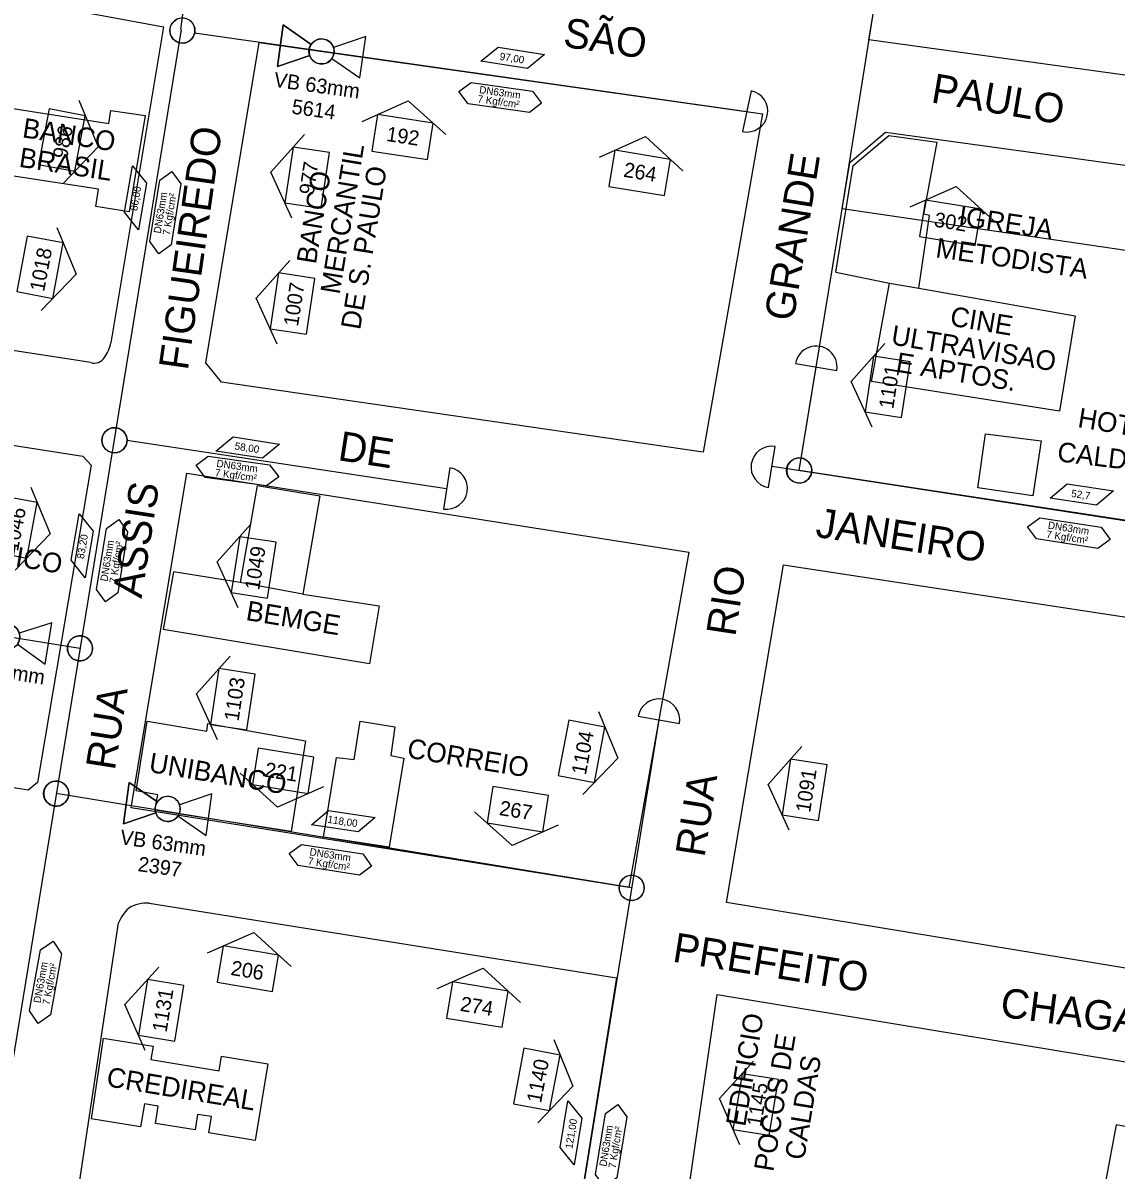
# Model space of a CAD drawing. Extents: x 325709 to 364434, y 7573432 to 7597073.
# Drawn here: x 338189.4 to 338412.3, y 7589757.3 to 7589991.2 of the extents above; entities that cross this region are included whole.
import ezdxf

# ---------------------------------------------------------------- set-up
doc = ezdxf.new("R2010")
doc.units = 0
for name, color, linetype in [('EDIFEXISTENT', 7, 'Continuous'), ('EDIFIDENTIF', 7, 'Continuous'), ('FORMATO', 7, 'Continuous'), ('LIMITE_BAIRROS_MUNICIPIOS', 7, 'Continuous'), ('LOGRADOURO', 7, 'Continuous'), ('LOGRADOURO_TEXTO', 7, 'Continuous'), ('NUM_REF', 7, 'Continuous'), ('SIMBOLO', 7, 'Continuous'), ('TEXTO', 7, 'Continuous'), ('TUBO_PEAD_GN_63', 7, 'Continuous'), ('VALVULA_PEAD_63', 7, 'Continuous'), ('VES - BLOQUEIIO', 7, 'Continuous')]:
    doc.layers.add(name, color=color, linetype=linetype)

# ---------------------------------------------------------------- blocks, each defined once
blk = doc.blocks.new('VALVULA_PEAD_DN_63')
at = {"layer": 'VALVULA_PEAD_63'}
for points in [[(-1.14, 0.57), (-4.25, 2.13), (-4.25, -2.13), (-1.14, -0.57)], [(-1.14, -0.57), (-4.25, -2.13), (-4.25, 2.13), (-1.14, 0.57)], [(1.14, -0.57), (4.25, -2.13), (4.25, 2.13), (1.14, 0.57)], [(1.14, -0.57), (4.25, -2.13), (4.25, 2.13), (1.14, 0.57)]]:
    blk.add_lwpolyline(points, dxfattribs=at)
blk.add_circle((0, 0), 1.28, dxfattribs=at)
for start, end in [(90, 270), (270, 90), (153.4349, 206.5651), (0, 26.5651), (333.4349, 0)]:
    blk.add_arc((0, 0), 1.28, start, end, dxfattribs=at)
blk = doc.blocks.new('INTERLIGACAO')
at = {"layer": 'SIMBOLO'}
blk.add_circle((0, 0), 1.28, dxfattribs=at)
for start, end in [(0, 180), (180, 0)]:
    blk.add_arc((0, 0), 1.28, start, end, dxfattribs=at)
blk = doc.blocks.new('NUM_REF')
at = {"layer": 'NUM_REF'}
blk.add_lwpolyline([(-4.3125, 0.9375), (0, 3.75), (4.3125, 0.9375)], dxfattribs=at)
blk.add_lwpolyline([(2.875, -1.875), (2.875, 1.875), (-2.875, 1.875), (-2.875, -1.875)], close=True, dxfattribs=at)
blk = doc.blocks.new('INTERLIGACAO_5')
at = {"layer": 'SIMBOLO'}
blk.add_circle((0, 0), 1.28, dxfattribs=at)
for start, end in [(0, 180), (180, 0)]:
    blk.add_arc((0, 0), 1.28, start, end, dxfattribs=at)

msp = doc.modelspace()

# ---------------------------------------------------------------- linework, layer by layer
at = {"layer": 'EDIFEXISTENT'}
for p, q in [((338184.76, 7589974.1), (338206.91, 7589970.67)), ((338206.91, 7589970.67), (338207.32, 7589973.34)), ((338207.32, 7589973.34), (338214.34, 7589972.27)), ((338214.34, 7589972.27), (338211.07, 7589952.67)), ((338358.73, 7589962.07), (338365.98, 7589968.25)), ((338365.98, 7589968.25), (338375.86, 7589966.89)), ((338373.14, 7589952.2), (338375.86, 7589966.89)), ((338355.17, 7589940.37), (338358.73, 7589962.07)), ((338204.81, 7589957.26), (338186.22, 7589960.13)), ((338204.26, 7589953.73), (338204.81, 7589957.26)), ((338211.07, 7589952.67), (338204.26, 7589953.73)), ((338372.06, 7589937.09), (338374.26, 7589951.89)), ((338374.26, 7589951.89), (338373.14, 7589952.2)), ((338355.17, 7589940.37), (338366.09, 7589938.09)), ((338362.43, 7589918.04), (338366.09, 7589938.09)), ((338366.09, 7589938.09), (338372.06, 7589937.09)), ((338372.06, 7589937.09), (338403.95, 7589931.47)), ((338403.95, 7589931.47), (338400.78, 7589911.98)), ((338400.78, 7589911.98), (338362.43, 7589918.04)), ((338384.11, 7589896.36), (338385.65, 7589907.38)), ((338385.65, 7589907.38), (338397.05, 7589905.99)), ((338397.05, 7589905.99), (338395.3, 7589894.77)), ((338237.17, 7589896.89), (338233.71, 7589877.07)), ((338237.17, 7589896.89), (338249.99, 7589894.75)), ((338395.3, 7589894.77), (338384.11, 7589896.36)), ((338249.99, 7589894.75), (338246.51, 7589874.68)), ((338220.1, 7589879.24), (338218.04, 7589867.47)), ((338233.71, 7589877.07), (338220.1, 7589879.24)), ((338246.51, 7589874.68), (338233.71, 7589877.07)), ((338246.51, 7589874.68), (338262.05, 7589872.29)), ((338262.05, 7589872.29), (338260.11, 7589860.49)), ((338260.11, 7589860.49), (338218.04, 7589867.47)), ((338212.53, 7589834.6), (338214.76, 7589848.79)), ((338214.76, 7589848.79), (338226.9, 7589846.76)), ((338226.9, 7589846.76), (338227.14, 7589848.31)), ((338227.14, 7589848.31), (338247.07, 7589844.8)), ((338256.99, 7589840.98), (338258.17, 7589848.79)), ((338258.17, 7589848.79), (338265.27, 7589847.63)), ((338265.27, 7589847.63), (338264.44, 7589841.78)), ((338247.07, 7589844.8), (338244.09, 7589826.31)), ((338250.7, 7589825.18), (338253.35, 7589841.43)), ((338253.35, 7589841.43), (338256.99, 7589840.98)), ((338267.09, 7589841.25), (338264.12, 7589823.12)), ((338264.44, 7589841.78), (338267.09, 7589841.25)), ((338216.91, 7589833.78), (338212.53, 7589834.6)), ((338216.31, 7589830.67), (338216.91, 7589833.78)), ((338244.09, 7589826.31), (338216.31, 7589830.67)), ((338264.12, 7589823.12), (338250.7, 7589825.18)), ((338205.79, 7589784.19), (338203.32, 7589767.72)), ((338205.79, 7589784.19), (338215.95, 7589782.51)), ((338215.95, 7589782.51), (338215.5, 7589779.82)), ((338215.5, 7589779.82), (338229.42, 7589777.53)), ((338229.42, 7589777.53), (338229.91, 7589780.47)), ((338229.91, 7589780.47), (338239.34, 7589778.91)), ((338239.34, 7589778.91), (338236.76, 7589763.3)), ((338214.2, 7589770.77), (338213.43, 7589766.1)), ((338217.01, 7589770.31), (338214.2, 7589770.77)), ((338216.43, 7589766.78), (338217.01, 7589770.31)), ((338213.43, 7589766.1), (338203.32, 7589767.72)), ((338225.04, 7589768.63), (338224.51, 7589765.45)), ((338227.85, 7589768.17), (338225.04, 7589768.63)), ((338227.31, 7589764.86), (338227.85, 7589768.17)), ((338224.51, 7589765.45), (338216.43, 7589766.78)), ((338236.76, 7589763.3), (338227.31, 7589764.86))]:
    msp.add_line(p, q, dxfattribs=at)
at = {"layer": 'LIMITE_BAIRROS_MUNICIPIOS'}
msp.add_lwpolyline([(338657.19, 7589909.08), (338356.45, 7589953.26), (338434.11, 7590441.43), (338663.22, 7590410.21), (338845.4, 7590916.1), (338997.9, 7590425.8), (339063.34, 7590450), (338912.59, 7589871.56)], dxfattribs=at)
at = {"layer": 'LOGRADOURO'}
for p, q in [((338155.9, 7590001.91), (338218.09, 7589990.38)), ((338361.9, 7589987.75), (338364.27, 7590001.91)), ((338218.09, 7589990.38), (338207.33, 7589925.97)), ((338463.49, 7589973.67), (338361.9, 7589987.75)), ((338226.74, 7589921.84), (338237.6, 7589987.16)), ((338237.6, 7589987.16), (338340.21, 7589972.66)), ((338340.21, 7589972.66), (338328.11, 7589903.67)), ((338365.26, 7589968.92), (338459.81, 7589955.81)), ((338203.25, 7589921.91), (338048.76, 7589945.79)), ((338043.93, 7589927.26), (338201.61, 7589902.86)), ((338211.52, 7589831.12), (338222.85, 7589899.36)), ((338222.85, 7589899.36), (338325.21, 7589883.24)), ((338449.46, 7589884.34), (338347.7, 7589899.92)), ((338325.21, 7589883.24), (338312.96, 7589814.91)), ((338332.86, 7589811.81), (338344.5, 7589880.7)), ((338344.5, 7589880.7), (338446.57, 7589865.1)), ((338190.51, 7589834.77), (338028.91, 7589860.59)), ((338312.96, 7589814.91), (338211.52, 7589831.12)), ((338215.16, 7589811.71), (338310.48, 7589796.44)), ((338434.76, 7589795.04), (338332.86, 7589811.81)), ((338195.26, 7589716.93), (338208.92, 7589807.67)), ((338310.48, 7589796.44), (338294.75, 7589698.75)), ((338316.65, 7589695.04), (338330.98, 7589793.1)), ((338330.98, 7589793.1), (338432.47, 7589776.35))]:
    msp.add_line(p, q, dxfattribs=at)
for points in [[(338347.7, 7589899.92), (338358, 7589962.73), (338365.26, 7589968.92)], [(338328.11, 7589903.67), (338229.94, 7589917.92), (338226.74, 7589921.84)], [(338201.61, 7589902.86), (338203.36, 7589901.03), (338192.43, 7589836.3), (338190.51, 7589834.77)]]:
    msp.add_lwpolyline(points, dxfattribs=at)
for centre, radius, start, end in [((338200.84, 7589926.97), 6.57, 322.159, 351.2733), ((338203.95, 7589924.27), 2.47, 253.4272, 327.3903), ((338216.65, 7589804.54), 8.34, 133.0996, 157.9875), ((338214.61, 7589805.11), 6.62, 85.2048, 123.481)]:
    msp.add_arc(centre, radius, start, end, dxfattribs=at)
at = {"layer": 'SIMBOLO'}
for points in [[(338292.3, 7589981.86), (338282.8, 7589983.36), (338286.29, 7589986.23), (338295.79, 7589984.73)], [(338280.79, 7589979.04), (338293.29, 7589977.28), (338295.15, 7589974.8), (338295.15, 7589974.8), (338292.68, 7589972.94), (338280.18, 7589974.71), (338278.32, 7589977.18), (338278.32, 7589977.18)], [(338214.6, 7589958.49), (338212.96, 7589949.02), (338210.15, 7589952.56), (338211.79, 7589962.02)], [(338215.31, 7589946.62), (338217.31, 7589959.08), (338219.81, 7589960.9), (338219.81, 7589960.9), (338221.62, 7589958.39), (338219.63, 7589945.92), (338217.12, 7589944.11), (338217.12, 7589944.11)], [(338238.27, 7589902.42), (338228.78, 7589903.89), (338232.26, 7589906.77), (338241.76, 7589905.29)], [(338227.21, 7589902.84), (338239.71, 7589901.1), (338241.58, 7589898.64), (338241.58, 7589898.64), (338239.11, 7589896.77), (338226.6, 7589898.51), (338224.74, 7589900.98), (338224.74, 7589900.98)], [(338408.34, 7589892.86), (338398.84, 7589894.29), (338402.31, 7589897.18), (338411.81, 7589895.75)], [(338203.74, 7589887.53), (338202.1, 7589878.06), (338199.28, 7589881.6), (338200.92, 7589891.06)], [(338204.44, 7589875.66), (338206.44, 7589888.12), (338208.95, 7589889.94), (338208.95, 7589889.94), (338210.76, 7589887.43), (338208.76, 7589874.96), (338206.26, 7589873.15), (338206.26, 7589873.15)], [(338396.76, 7589890.28), (338409.24, 7589888.35), (338411.07, 7589885.86), (338411.07, 7589885.86), (338408.57, 7589884.03), (338396.09, 7589885.96), (338394.27, 7589888.46), (338394.27, 7589888.46)], [(338257.8, 7589826.25), (338248.29, 7589827.68), (338251.76, 7589830.57), (338261.26, 7589829.15)], [(338246.22, 7589823.68), (338258.7, 7589821.74), (338260.52, 7589819.25), (338260.52, 7589819.25), (338258.03, 7589817.42), (338245.55, 7589819.35), (338243.72, 7589821.85), (338243.72, 7589821.85)], [(338190.77, 7589789.73), (338193.02, 7589802.15), (338195.56, 7589803.92), (338195.56, 7589803.92), (338197.32, 7589801.38), (338195.07, 7589788.95), (338192.53, 7589787.19), (338192.53, 7589787.19)], [(338303.37, 7589767.86), (338301.83, 7589758.37), (338298.98, 7589761.87), (338300.52, 7589771.36)], [(338306.18, 7589756.36), (338308.2, 7589768.82), (338310.71, 7589770.63), (338310.71, 7589770.63), (338312.52, 7589768.13), (338310.5, 7589755.66), (338307.99, 7589753.85), (338307.99, 7589753.85)]]:
    msp.add_lwpolyline(points, close=True, dxfattribs=at)
at = {"layer": 'TUBO_PEAD_GN_63'}
for p, q in [((338221.61, 7589989.88), (338224.12, 7590007.82)), ((338221.67, 7589989.81), (338184.33, 7589761.38)), ((338337.01, 7589973.04), (338224.38, 7589989.1)), ((338337.91, 7589977.35), (338336.16, 7589969.02)), ((338346.97, 7589921.75), (338355.35, 7589920.32)), ((338347.7, 7589899.92), (338351.16, 7589921.04)), ((338210.64, 7589906.11), (338275.82, 7589896.26)), ((338341.47, 7589896.42), (338342.79, 7589904.82)), ((338276.48, 7589900.46), (338275.15, 7589892.06)), ((338342.16, 7589900.77), (338467.18, 7589881.59)), ((338201.05, 7589863.65), (338171.42, 7589868.35)), ((338314.89, 7589849.8), (338323.28, 7589848.35)), ((338319.08, 7589849.08), (338294.75, 7589698.75)), ((338313.54, 7589814.82), (338196.21, 7589834.04))]:
    msp.add_line(p, q, dxfattribs=at)
for centre, start, end in [((338337.04, 7589973.18), 258.156, 78.156), ((338351.16, 7589921.04), 350.3615, 170.3615), ((338342.13, 7589900.62), 81.059, 261.059), ((338275.82, 7589896.26), 261.0004, 81.0004), ((338319.08, 7589849.08), 350.1988, 170.1988)]:
    msp.add_arc(centre, 4.25, start, end, dxfattribs=at)

# ---------------------------------------------------------------- block references
at = {"layer": 'FORMATO'}
for p, xscale, yscale, rotation in [((338197.37, 7589967.28), 1.9999999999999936, 1.9999999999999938, -100.70632208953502), ((338266.81, 7589967.9), 1.999999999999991, 1.9999999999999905, -8.649907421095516), ((338247.38, 7589959.62), 1.9999999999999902, 1.9999999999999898, 81.3795703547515), ((338315.19, 7589960.58), 1.9999999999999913, 1.9999999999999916, -9.222222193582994), ((338378.52, 7589950.41), 1.9999999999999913, 1.9999999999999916, -9.222222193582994), ((338192.91, 7589941.35), 1.9999999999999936, 1.9999999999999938, -100.70632208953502), ((338244.38, 7589933.94), 1.9999999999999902, 1.9999999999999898, 81.3795703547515), ((338365.72, 7589916.97), 1.9999999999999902, 1.9999999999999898, 81.3795703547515), ((338187.59, 7589888.42), 1.9999999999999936, 1.9999999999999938, -100.70632208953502), ((338236.47, 7589880.16), 1.9999999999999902, 1.9999999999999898, 81.3795703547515), ((338232.23, 7589853.28), 1.9999999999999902, 1.9999999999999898, 81.3795703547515), ((338303.34, 7589842.65), 1.9999999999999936, 1.9999999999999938, -100.70632208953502), ((338242.5, 7589838.66), 1.9999999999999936, 1.999999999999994, 170.91654670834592), ((338348.8, 7589834.8), 1.9999999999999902, 1.9999999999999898, 81.3795703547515), ((338290.33, 7589830.84), 1.9999999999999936, 1.999999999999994, 170.91654670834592), ((338235.28, 7589798.34), 1.9999999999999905, 1.9999999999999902, -9.391824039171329), ((338217.6, 7589789.86), 1.9999999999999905, 1.9999999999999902, 80.75268328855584), ((338282.06, 7589791.02), 1.9999999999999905, 1.9999999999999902, -9.391824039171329), ((338294.2, 7589775.76), 1.9999999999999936, 1.9999999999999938, -100.70632208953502), ((338338.82, 7589770.64), 1.9999999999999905, 1.9999999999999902, 80.75268328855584), ((338414.95, 7589760.17), 1.9999999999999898, 1.9999999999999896, -100.3090999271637)]:
    msp.add_blockref('NUM_REF', p, dxfattribs=dict(at, xscale=xscale, yscale=yscale, rotation=rotation))
at = {"layer": 'SIMBOLO', "yscale": 2}
for name, p, xscale, rotation in [('INTERLIGACAO', (338221.94, 7589989.62), 2, -8.011999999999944), ('INTERLIGACAO_5', (338208.09, 7589906.08), 2.000000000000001, 0.6921492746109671), ('INTERLIGACAO', (338347.7, 7589899.92), 2, -8.011999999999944), ('INTERLIGACAO', (338201.05, 7589863.65), 2, -8.011999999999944), ('INTERLIGACAO', (338196.21, 7589834.04), 2, -8.011999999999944), ('INTERLIGACAO', (338313.54, 7589814.82), 2, -8.011999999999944)]:
    msp.add_blockref(name, p, dxfattribs=dict(at, xscale=xscale, rotation=rotation))
at = {"layer": 'VES - BLOQUEIIO'}
for p, xscale, yscale, rotation in [((338250.31, 7589985.36), 1.9999999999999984, 1.999999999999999, -7.963652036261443), ((338186.23, 7589866), 1.9999999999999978, 1.9999999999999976, -9.016499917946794), ((338218.94, 7589830.92), 1.9999999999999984, 1.999999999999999, -7.963652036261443)]:
    msp.add_blockref('VALVULA_PEAD_DN_63', p, dxfattribs=dict(at, xscale=xscale, yscale=yscale, rotation=rotation))

# ---------------------------------------------------------------- texts
for s, rotation, p in [('VB 63mm', 352.0363, (338240.45, 7589978.18)), ('5614', 352.0363, (338244.1, 7589972.69)), ('986', 79.2937, (338198.41, 7589963.32)), ('192', 351.3501, (338263.37, 7589967.12)), ('977', 81.3796, (338248.68, 7589956.01)), ('264', 350.7778, (338311.74, 7589959.83)), ('302', 350.7778, (338375.07, 7589949.67)), ('1018', 79.2937, (338193.73, 7589936.25)), ('1007', 81.3796, (338245.51, 7589929.18)), ('1101', 81.3796, (338366.87, 7589912.36)), ('1046', 79.2937, (338188.41, 7589883.32)), ('1049', 81.3796, (338237.6, 7589875.4)), ('VB 63mm', 350.9835, (338176.25, 7589859)), ('1103', 81.3796, (338233.38, 7589848.67)), ('1104', 79.2937, (338304.19, 7589837.7)), ('221', 350.9165, (338238.57, 7589837.51)), ('1091', 81.3796, (338349.93, 7589830.04)), ('267', 350.9165, (338286.41, 7589829.68)), ('VB 63mm', 352.0363, (338209.08, 7589823.74)), ('2397', 352.0363, (338212.73, 7589818.25)), ('206', 350.6082, (338231.66, 7589797.08)), ('1131', 80.7527, (338218.71, 7589785.24)), ('274', 350.6082, (338278.43, 7589789.76)), ('1140', 79.2937, (338295.05, 7589770.81)), ('1145', 80.7527, (338339.93, 7589766.02))]:
    msp.add_text(s, height=3, rotation=rotation).set_placement(p)
at = {"layer": 'EDIFIDENTIF'}
for s, rotation, p in [('BANCO', 351.2112, (338189.15, 7589967.87)), ('BRASIL', 351.2112, (338188.47, 7589961.86)), ('MERCANTIL', 80.6301, (338253.99, 7589935.7)), ('DE S. PAULO', 80.6301, (338258.17, 7589928.47)), ('BANCO', 80.6301, (338249.14, 7589941.86)), ('IGREJA', 351.5782, (338380, 7589949.88)), ('METODISTA', 351.8782, (338375.37, 7589943.41)), ('CINE', 350.6301, (338378.28, 7589929.48)), ('ULTRAVISAO', 350.6301, (338366.27, 7589925.63)), ('E APTOS.', 350.6301, (338367.24, 7589920.09)), ('HOTEL', 350.6301, (338404.32, 7589908.78)), ('CALDENSE', 353.1046, (338400.16, 7589901.81)), ('ECONOMICO', 350.5221, (338163.98, 7589884.38)), ('BEMGE', 350.6301, (338234.73, 7589869.45)), ('CORREIO', 350.6301, (338267.57, 7589841.4)), ('UNIBANCO', 350.6301, (338214.94, 7589838.47)), ('EDIFICIO', 80.6301, (338336.69, 7589766.02)), ('POCOS DE', 80.6301, (338342.4, 7589756.82)), ('CALDAS', 80.6301, (338348.7, 7589759.17)), ('CREDIREAL', 350.6301, (338206.29, 7589774.39))]:
    msp.add_text(s, height=4, rotation=rotation, dxfattribs=at).set_placement(p)
at = {"layer": 'LOGRADOURO_TEXTO'}
for s, rotation, p in [('SÃO', 351.537, (338299.38, 7589986.35)), ('PAULO', 350.3708, (338374.39, 7589975)), ('FIGUEIREDO', 81.9321, (338223.04, 7589920.18)), ('GRANDE', 80.8758, (338346.52, 7589930.17)), ('DE', 351.1552, (338253.46, 7589902.05)), ('ASSIS', 81.1803, (338213.61, 7589873.72)), ('JANEIRO', 351.2959, (338350.85, 7589886.41)), ('RIO', 81.3384, (338334.66, 7589865.91)), ('RUA', 81.007, (338208.15, 7589838.62)), ('RUA', 81.007, (338328.37, 7589820.91)), ('PREFEITO', 350.9215, (338321.67, 7589799.8)), ('CHAGAS', 352.5268, (338388.5, 7589788.56))]:
    msp.add_text(s, height=6, rotation=rotation, dxfattribs=at).set_placement(p)
at = {"layer": 'TEXTO'}
for s, rotation, p in [('97,00', 351.0538, (338286.55, 7589983.66)), ('DN63mm', 351.9655, (338282.39, 7589976.86)), ('7 Kgf/cm²', 351.9655, (338282.06, 7589974.99)), ('86,00', 80.17, (338212.71, 7589952.77)), ('DN63mm', 80.8999, (338217.52, 7589948.17)), ('7 Kgf/cm²', 80.8999, (338219.39, 7589947.82)), ('58,00', 351.1696, (338232.52, 7589904.21)), ('DN63mm', 352.0813, (338228.81, 7589900.66)), ('7 Kgf/cm²', 352.0813, (338228.49, 7589898.79)), ('52,7', 351.4503, (338403.08, 7589894.55)), ('DN63mm', 351.1951, (338398.33, 7589888.08)), ('83,20', 80.17, (338201.85, 7589881.81)), ('7 Kgf/cm²', 351.1951, (338397.99, 7589886.21)), ('DN63mm', 80.8999, (338206.66, 7589877.21)), ('7 Kgf/cm²', 80.8999, (338208.52, 7589876.86)), ('118,00', 351.4503, (338251.46, 7589828.1)), ('DN63mm', 351.1951, (338247.79, 7589821.47)), ('7 Kgf/cm²', 351.1951, (338247.44, 7589819.6)), ('DN63mm', 79.7481, (338193.01, 7589791.24)), ('7 Kgf/cm²', 79.7481, (338194.87, 7589790.85)), ('121,00', 80.8049, (338301.45, 7589761.54)), ('DN63mm', 80.8049, (338308.39, 7589757.92)), ('7 Kgf/cm²', 80.8049, (338310.26, 7589757.55))]:
    msp.add_text(s, height=1.5, rotation=rotation, dxfattribs=at).set_placement(p)

doc.saveas('drawing.dxf')
